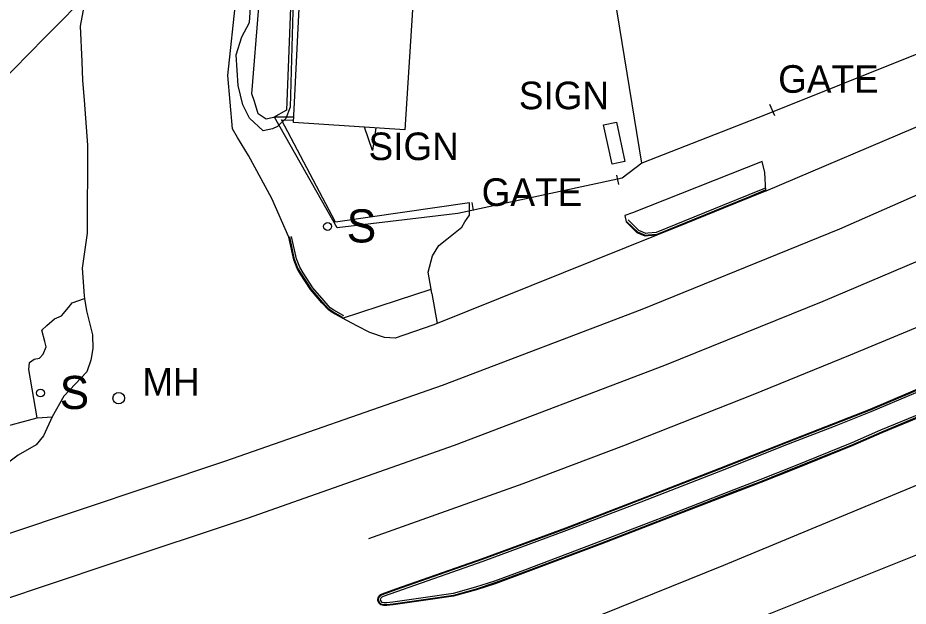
# Model space of a CAD drawing. Extents: x 368532 to 392481, y 10654822 to 10676899.
# Drawn here: x 389633 to 389794.2, y 10658953.5 to 10659060.1 of the extents above; entities that cross this region are included whole.
import ezdxf

# ---------------------------------------------------------------- set-up
doc = ezdxf.new("R2010")
doc.units = 0
for name, color, linetype in [('p_Catenary', 7, 'Continuous'), ('p_dtm obscured area', 7, 'Continuous'), ('p_dtm sidewalk', 7, 'Continuous'), ('p_road - paved curb', 7, 'Continuous'), ('p_road general road feature', 7, 'Continuous'), ('p_road paint stripe', 7, 'Continuous'), ('p_structure building', 7, 'Continuous'), ('p_structure fence', 7, 'Continuous'), ('p_structure sign', 7, 'Continuous'), ('p_structure wall', 7, 'Continuous'), ('p_utility_manhole', 7, 'Continuous'), ('p_veg woods', 7, 'Continuous')]:
    doc.layers.add(name, color=color, linetype=linetype)

msp = doc.modelspace()

# ---------------------------------------------------------------- linework, layer by layer
at = {"layer": 'p_Catenary'}
msp.add_lwpolyline([(389626.46, 10659044.94), (389629.32, 10659047.85), (389632.18, 10659050.76), (389635.04, 10659053.67), (389637.9, 10659056.57), (389640.76, 10659059.48), (389643.62, 10659062.39), (389646.48, 10659065.29), (389649.35, 10659068.2), (389652.21, 10659071.11), (389655.07, 10659074.02), (389657.93, 10659076.92), (389660.79, 10659079.83), (389663.65, 10659082.74), (389666.51, 10659085.64), (389669.37, 10659088.55), (389672.24, 10659091.46), (389675.1, 10659094.37), (389677.96, 10659097.27), (389680.82, 10659100.18)], dxfattribs=at)
at = {"layer": 'p_dtm obscured area'}
msp.add_lwpolyline([(389675.38, 10659046.34), (389677.92, 10659077.8), (389683.03, 10659079.06), (389681.65, 10659043.42), (389679.27, 10659042.06), (389677.95, 10659041.74), (389676.48, 10659042.74), (389675.86, 10659044.98)], close=True, dxfattribs=at)
at = {"layer": 'p_dtm sidewalk'}
for p, q in [((389701.76, 10659008.97), (389707.84, 10659010.94)), ((389691.78, 10659005.71), (389701.76, 10659008.97)), ((389636.5, 10658987.64), (389639.18, 10658987.84))]:
    msp.add_line(p, q, dxfattribs=at)
at = {"layer": 'p_road - paved curb'}
for p, q in [((389645.86, 10659067.23), (389644.28, 10659058.61)), ((389671.03, 10659049.7), (389672.61, 10659064.66)), ((389644.28, 10659058.61), (389644.6, 10659052.2)), ((389644.6, 10659052.2), (389644.69, 10659048.79)), ((389671.87, 10659039.99), (389671.03, 10659049.7)), ((389644.69, 10659048.79), (389645.02, 10659045.24)), ((389645.02, 10659045.24), (389645.61, 10659037.05)), ((389804.38, 10659044.07), (389768.41, 10659028.73)), ((389672.75, 10659038.47), (389671.87, 10659039.99)), ((389674.75, 10659035.16), (389672.75, 10659038.47)), ((389645.61, 10659037.05), (389645.52, 10659021.11)), ((389678.99, 10659027.39), (389674.75, 10659035.16)), ((389768.2, 10659029.2), (389765.33, 10659028.04)), ((389768.33, 10659028.88), (389765.46, 10659027.72)), ((389768.39, 10659028.74), (389765.52, 10659027.58)), ((389682.07, 10659020.39), (389678.99, 10659027.39)), ((389765.33, 10659028.04), (389760.58, 10659026.11)), ((389765.46, 10659027.72), (389760.71, 10659025.79)), ((389765.52, 10659027.58), (389760.77, 10659025.65)), ((389760.58, 10659026.11), (389752.11, 10659022.67)), ((389760.71, 10659025.79), (389752.24, 10659022.35)), ((389760.77, 10659025.65), (389752.3, 10659022.21)), ((389752.11, 10659022.67), (389748.58, 10659021.24)), ((389752.24, 10659022.35), (389748.67, 10659020.9)), ((389752.3, 10659022.21), (389748.71, 10659020.75)), ((389645.52, 10659021.11), (389644.61, 10659014.8)), ((389682.94, 10659016.3), (389682.07, 10659020.39)), ((389683.08, 10659016.34), (389682.22, 10659020.42)), ((389683.42, 10659016.45), (389682.56, 10659020.49)), ((389748.71, 10659020.75), (389708.9, 10659004.73)), ((389683.59, 10659014.73), (389682.94, 10659016.3)), ((389683.72, 10659014.8), (389683.08, 10659016.34)), ((389684.04, 10659014.95), (389683.42, 10659016.45)), ((389644.61, 10659014.8), (389644.98, 10659009.73)), ((389684.2, 10659013.66), (389683.59, 10659014.73)), ((389684.33, 10659013.74), (389683.72, 10659014.8)), ((389684.63, 10659013.92), (389684.04, 10659014.95)), ((389686.39, 10659011.21), (389684.63, 10659013.92)), ((389685.99, 10659010.91), (389684.2, 10659013.66)), ((389686.11, 10659011), (389684.33, 10659013.74)), ((389688.06, 10659008.51), (389685.99, 10659010.91)), ((389688.17, 10659008.61), (389686.11, 10659011)), ((389688.43, 10659008.84), (389686.39, 10659011.21)), ((389644.98, 10659009.73), (389645.06, 10659009.25)), ((389645.06, 10659009.25), (389645.42, 10659007.06)), ((389689.22, 10659007.23), (389688.06, 10659008.51)), ((389689.32, 10659007.34), (389688.17, 10659008.61)), ((389689.55, 10659007.61), (389688.43, 10659008.84)), ((389690.19, 10659007.15), (389689.55, 10659007.61)), ((389645.42, 10659007.06), (389646.5, 10659002.68)), ((389689.92, 10659006.73), (389689.22, 10659007.23)), ((389690, 10659006.86), (389689.32, 10659007.34)), ((389691.78, 10659005.71), (389689.92, 10659006.73)), ((389691.85, 10659005.84), (389690, 10659006.86)), ((389692.02, 10659006.15), (389690.19, 10659007.15)), ((389694.38, 10659004.35), (389691.78, 10659005.71)), ((389696.73, 10659003.11), (389694.38, 10659004.35)), ((389708.14, 10659004.43), (389701.29, 10659002.1)), ((389708.9, 10659004.73), (389708.14, 10659004.43)), ((389646.5, 10659002.68), (389646.54, 10659000.19)), ((389699.4, 10659002.21), (389696.73, 10659003.11)), ((389701.29, 10659002.1), (389699.4, 10659002.21)), ((389646.54, 10659000.19), (389646.23, 10658998.11)), ((389646.23, 10658998.11), (389645.5, 10658995.96)), ((389645.5, 10658995.96), (389641.31, 10658991.57)), ((389787.34, 10658989.25), (389800.75, 10658994.95)), ((389787.4, 10658989.11), (389800.81, 10658994.81)), ((389787.53, 10658988.79), (389800.95, 10658994.49)), ((389641.31, 10658991.57), (389639.18, 10658987.84)), ((389780.69, 10658986.62), (389787.34, 10658989.25)), ((389780.74, 10658986.48), (389787.4, 10658989.11)), ((389780.87, 10658986.15), (389787.53, 10658988.79)), ((389796.84, 10658988.56), (389789.22, 10658985.39)), ((389796.97, 10658988.24), (389789.36, 10658985.07)), ((389797.03, 10658988.1), (389789.42, 10658984.93)), ((389639.18, 10658987.84), (389637.62, 10658984.4)), ((389772.33, 10658983.39), (389780.69, 10658986.62)), ((389772.38, 10658983.25), (389780.74, 10658986.48)), ((389772.51, 10658982.92), (389780.87, 10658986.15)), ((389789.22, 10658985.39), (389783.99, 10658983.11)), ((389789.36, 10658985.07), (389784.12, 10658982.79)), ((389789.42, 10658984.93), (389784.18, 10658982.65)), ((389637.62, 10658984.4), (389636.32, 10658982.76)), ((389760.1, 10658978.53), (389772.33, 10658983.39)), ((389760.15, 10658978.39), (389772.38, 10658983.25)), ((389636.32, 10658982.76), (389633.03, 10658980.91)), ((389760.28, 10658978.06), (389772.51, 10658982.92)), ((389783.99, 10658983.11), (389773.46, 10658978.83)), ((389784.12, 10658982.79), (389773.59, 10658978.51)), ((389784.18, 10658982.65), (389773.65, 10658978.37)), ((389633.03, 10658980.91), (389629.84, 10658978.5)), ((389745.65, 10658972.91), (389760.1, 10658978.53)), ((389745.7, 10658972.77), (389760.15, 10658978.39)), ((389773.46, 10658978.83), (389767.36, 10658976.41)), ((389773.59, 10658978.51), (389767.49, 10658976.08)), ((389745.83, 10658972.44), (389760.28, 10658978.06)), ((389773.65, 10658978.37), (389767.54, 10658975.94)), ((389767.36, 10658976.41), (389762.64, 10658974.62)), ((389767.49, 10658976.08), (389762.77, 10658974.29)), ((389767.54, 10658975.94), (389762.82, 10658974.15)), ((389762.64, 10658974.62), (389752.42, 10658970.65)), ((389762.77, 10658974.29), (389752.55, 10658970.32)), ((389762.82, 10658974.15), (389752.6, 10658970.18)), ((389732.21, 10658967.75), (389745.65, 10658972.91)), ((389732.26, 10658967.61), (389745.7, 10658972.77)), ((389732.39, 10658967.28), (389745.83, 10658972.44)), ((389752.42, 10658970.65), (389738.53, 10658965.3)), ((389752.55, 10658970.32), (389738.66, 10658964.97)), ((389752.6, 10658970.18), (389738.71, 10658964.83)), ((389717.1, 10658962.18), (389732.21, 10658967.75)), ((389717.15, 10658962.04), (389732.26, 10658967.61)), ((389717.27, 10658961.71), (389732.39, 10658967.28)), ((389738.53, 10658965.3), (389724.75, 10658960.08)), ((389738.66, 10658964.97), (389724.87, 10658959.75)), ((389738.71, 10658964.83), (389724.92, 10658959.61)), ((389701.42, 10658956.66), (389717.1, 10658962.18)), ((389701.47, 10658956.52), (389717.15, 10658962.04)), ((389701.59, 10658956.19), (389717.27, 10658961.71)), ((389724.75, 10658960.08), (389719.28, 10658958.06)), ((389724.87, 10658959.75), (389719.39, 10658957.73)), ((389724.92, 10658959.61), (389719.44, 10658957.59)), ((389719.28, 10658958.06), (389715.87, 10658956.94)), ((389719.39, 10658957.73), (389715.98, 10658956.6)), ((389719.44, 10658957.59), (389716.02, 10658956.46)), ((389698.99, 10658955.79), (389701.42, 10658956.66)), ((389699.05, 10658955.65), (389701.47, 10658956.52)), ((389699.19, 10658955.33), (389701.59, 10658956.19)), ((389715.87, 10658956.94), (389711.79, 10658955.8)), ((389715.98, 10658956.6), (389711.86, 10658955.46)), ((389716.02, 10658956.46), (389711.89, 10658955.31)), ((389698.16, 10658954.74), (389698.23, 10658955.1)), ((389698.16, 10658954.53), (389698.16, 10658954.74)), ((389698.42, 10658954.03), (389698.16, 10658954.53)), ((389698.23, 10658955.1), (389698.34, 10658955.33)), ((389698.31, 10658954.73), (389698.37, 10658955.05)), ((389698.31, 10658954.57), (389698.31, 10658954.73)), ((389698.54, 10658954.13), (389698.31, 10658954.57)), ((389698.34, 10658955.33), (389698.66, 10658955.62)), ((389698.37, 10658955.05), (389698.46, 10658955.24)), ((389698.46, 10658955.24), (389698.75, 10658955.5)), ((389698.66, 10658955.62), (389698.99, 10658955.79)), ((389698.66, 10658954.69), (389698.71, 10658954.94)), ((389698.66, 10658954.65), (389698.66, 10658954.69)), ((389698.82, 10658954.35), (389698.66, 10658954.65)), ((389698.71, 10658954.94), (389698.75, 10658955.03)), ((389698.75, 10658955.5), (389699.05, 10658955.65)), ((389698.75, 10658955.03), (389698.95, 10658955.21)), ((389698.97, 10658954.22), (389698.82, 10658954.35)), ((389698.95, 10658955.21), (389699.19, 10658955.33)), ((389699.29, 10658954.13), (389698.97, 10658954.22)), ((389700.92, 10658954.24), (389699.8, 10658954.12)), ((389706.79, 10658955.08), (389700.92, 10658954.24)), ((389706.84, 10658954.74), (389700.96, 10658953.89)), ((389706.86, 10658954.59), (389700.98, 10658953.74)), ((389711.79, 10658955.8), (389706.79, 10658955.08)), ((389711.86, 10658955.46), (389706.84, 10658954.74)), ((389711.89, 10658955.31), (389706.86, 10658954.59)), ((389698.73, 10658953.77), (389698.42, 10658954.03)), ((389698.8, 10658953.91), (389698.54, 10658954.13)), ((389699.21, 10658953.63), (389698.73, 10658953.77)), ((389699.23, 10658953.78), (389698.8, 10658953.91)), ((389699.82, 10658953.62), (389699.21, 10658953.63)), ((389699.81, 10658953.77), (389699.23, 10658953.78)), ((389699.8, 10658954.12), (389699.29, 10658954.13)), ((389700.96, 10658953.89), (389699.81, 10658953.77)), ((389700.98, 10658953.74), (389699.82, 10658953.62))]:
    msp.add_line(p, q, dxfattribs=at)
at = {"layer": 'p_road general road feature'}
for p, q in [((389690.5, 10659023.09), (389680.72, 10659041.65)), ((389680.72, 10659041.65), (389682.93, 10659041.58)), ((389767.77, 10659034.07), (389744.28, 10659024.78)), ((389768.24, 10659032.11), (389767.77, 10659034.07)), ((389768.41, 10659028.73), (389768.24, 10659032.11)), ((389714.77, 10659026.63), (389690.5, 10659023.09)), ((389714.75, 10659024.4), (389714.77, 10659026.63)), ((389713.96, 10659023.18), (389714.75, 10659024.4)), ((389744.28, 10659024.78), (389742.92, 10659024.3)), ((389742.92, 10659024.3), (389743.13, 10659023.14)), ((389710.69, 10659020.04), (389713.4, 10659022.2)), ((389713.4, 10659022.2), (389713.96, 10659023.18)), ((389745.16, 10659021.16), (389743.13, 10659023.14)), ((389745.24, 10659021.29), (389743.23, 10659023.25)), ((389745.44, 10659021.59), (389743.48, 10659023.5)), ((389746.6, 10659020.57), (389745.16, 10659021.16)), ((389746.63, 10659020.72), (389745.24, 10659021.29)), ((389746.68, 10659021.08), (389745.44, 10659021.59)), ((389747.12, 10659020.6), (389746.6, 10659020.57)), ((389747.11, 10659020.75), (389746.63, 10659020.72)), ((389747.08, 10659021.1), (389746.68, 10659021.08)), ((389748.58, 10659021.24), (389747.08, 10659021.1)), ((389748.67, 10659020.9), (389747.11, 10659020.75)), ((389748.71, 10659020.75), (389747.12, 10659020.6)), ((389708.08, 10659016.99), (389709.25, 10659018.9)), ((389709.25, 10659018.9), (389710.69, 10659020.04)), ((389707.32, 10659014.02), (389708.08, 10659016.99)), ((389707.84, 10659010.94), (389707.32, 10659014.02)), ((389707.97, 10659010.16), (389707.84, 10659010.94)), ((389642.82, 10659008.46), (389645.06, 10659009.25)), ((389707.97, 10659010.16), (389708.9, 10659004.73)), ((389640.91, 10659006.13), (389642.18, 10659007.63)), ((389642.18, 10659007.63), (389642.82, 10659008.46)), ((389639.61, 10659005.58), (389640.91, 10659006.13)), ((389637.35, 10659003.53), (389638.22, 10659004.41)), ((389638.22, 10659004.41), (389639.61, 10659005.58)), ((389637.89, 10659001.47), (389637.35, 10659003.53)), ((389638.11, 10659000.53), (389637.89, 10659001.47)), ((389637.56, 10658999.2), (389638.11, 10659000.53)), ((389635.13, 10658997.7), (389635.95, 10658998.26)), ((389635.95, 10658998.26), (389636.89, 10658998.48)), ((389636.89, 10658998.48), (389637.56, 10658999.2)), ((389634.96, 10658996.39), (389635.13, 10658997.7)), ((389636.5, 10658987.64), (389634.96, 10658996.39)), ((389629.24, 10658985.7), (389636.5, 10658987.64))]:
    msp.add_line(p, q, dxfattribs=at)
at = {"layer": 'p_road paint stripe'}
for p, q in [((389820.69, 10659038.94), (389781.75, 10659021.86)), ((389781.75, 10659021.86), (389745.99, 10659007.29)), ((389801.99, 10659018.62), (389778.76, 10659008.75)), ((389778.76, 10659008.75), (389750.1, 10658997.12)), ((389745.99, 10659007.29), (389709.84, 10658993.5)), ((389798.21, 10659005.04), (389783.69, 10658999.02)), ((389783.69, 10658999.02), (389766.1, 10658991.82)), ((389750.1, 10658997.12), (389711.97, 10658982.61)), ((389709.84, 10658993.5), (389670.39, 10658979.71)), ((389766.1, 10658991.82), (389742.64, 10658982.58)), ((389711.97, 10658982.61), (389674.49, 10658969.42)), ((389742.64, 10658982.58), (389724.42, 10658975.71)), ((389670.39, 10658979.71), (389630.73, 10658966.44)), ((389724.42, 10658975.71), (389696.48, 10658965.72)), ((389797.71, 10658976.26), (389760.78, 10658960.89)), ((389815.69, 10658970.75), (389793.12, 10658961.76)), ((389674.49, 10658969.42), (389649.49, 10658961.09)), ((389649.49, 10658961.09), (389626.94, 10658953.54)), ((389760.78, 10658960.89), (389735.67, 10658950.73)), ((389793.12, 10658961.76), (389755.96, 10658946.89))]:
    msp.add_line(p, q, dxfattribs=at)
at = {"layer": 'p_structure building'}
msp.add_lwpolyline([(389682.91, 10659041.14), (389686.13, 10659105.82), (389715.57, 10659106.02), (389715.26, 10659083.62), (389705.1, 10659084.13), (389703.64, 10659064.32), (389704.61, 10659064.47), (389703.05, 10659039.84)], close=True, dxfattribs=at)
at = {"layer": 'p_structure fence'}
for p, q in [((389745.98, 10659033.78), (389734.49, 10659104.56)), ((389796.7, 10659053.89), (389768.36, 10659042.57)), ((389769.1, 10659044.46), (389769.99, 10659042.44)), ((389768.36, 10659042.57), (389745.98, 10659033.78)), ((389745.98, 10659033.78), (389742.42, 10659031.06)), ((389741.4, 10659031.65), (389741.77, 10659029.95)), ((389742.42, 10659031.06), (389712.69, 10659024.7)), ((389715.2, 10659026.69), (389715.44, 10659025.2))]:
    msp.add_line(p, q, dxfattribs=at)
at = {"layer": 'p_structure sign'}
for p, q in [((389697.24, 10659036.08), (389695.78, 10659040.31)), ((389697.83, 10659040.17), (389697.24, 10659036.08)), ((389739.04, 10659040.73), (389741.39, 10659041.24)), ((389740.59, 10659033.6), (389739.04, 10659040.73)), ((389741.39, 10659041.24), (389742.93, 10659034.11)), ((389742.93, 10659034.11), (389740.59, 10659033.6))]:
    msp.add_line(p, q, dxfattribs=at)
for centre in [(389689.08, 10659022.33), (389637.1, 10658992.15)]:
    msp.add_circle(centre, 0.713, dxfattribs=at)
at = {"layer": 'p_structure wall'}
for p, q in [((389690.83, 10659022.05), (389679.45, 10659042.16)), ((389679.48, 10659042.18), (389682.96, 10659042.19)), ((389712.69, 10659024.7), (389690.83, 10659022.05))]:
    msp.add_line(p, q, dxfattribs=at)
at = {"layer": 'p_utility_manhole'}
msp.add_circle((389651.25, 10658991.22), 1.05, dxfattribs=at)
at = {"layer": 'p_veg woods'}
msp.add_lwpolyline([(389677.42, 10659039.66), (389674.96, 10659041.94), (389673.74, 10659044.36), (389672.87, 10659047.85), (389672.53, 10659053.42), (389673.58, 10659056.7), (389674.91, 10659059.28), (389675.32, 10659064.72), (389675.41, 10659071.15), (389676.61, 10659075.93), (389677.64, 10659081.28), (389679.42, 10659084.85), (389681.65, 10659084.34), (389682.81, 10659079.97), (389683.06, 10659072.26), (389682.28, 10659043.97), (389681.54, 10659041.88), (389679.98, 10659040.44), (389679.12, 10659040.03)], close=True, dxfattribs=at)

# ---------------------------------------------------------------- texts
at = {"layer": 'p_structure fence'}
for p in [(389768.81, 10659046.55), (389715.12, 10659026.05)]:
    msp.add_text(' GATE', height=5, dxfattribs=at).set_placement(p)
at = {"layer": 'p_structure sign'}
for s, height, p in [(' SIGN', 5, (389721.85, 10659043.57)), (' SIGN', 5, (389694.64, 10659034.35)), ('S', 6, (389692.54, 10659019.43)), ('S', 6, (389640.56, 10658989.25))]:
    msp.add_text(s, height=height, dxfattribs=at).set_placement(p)
at = {"layer": 'p_utility_manhole'}
msp.add_text('MH', height=5, dxfattribs=at).set_placement((389655.52, 10658991.68))

doc.saveas('drawing.dxf')
